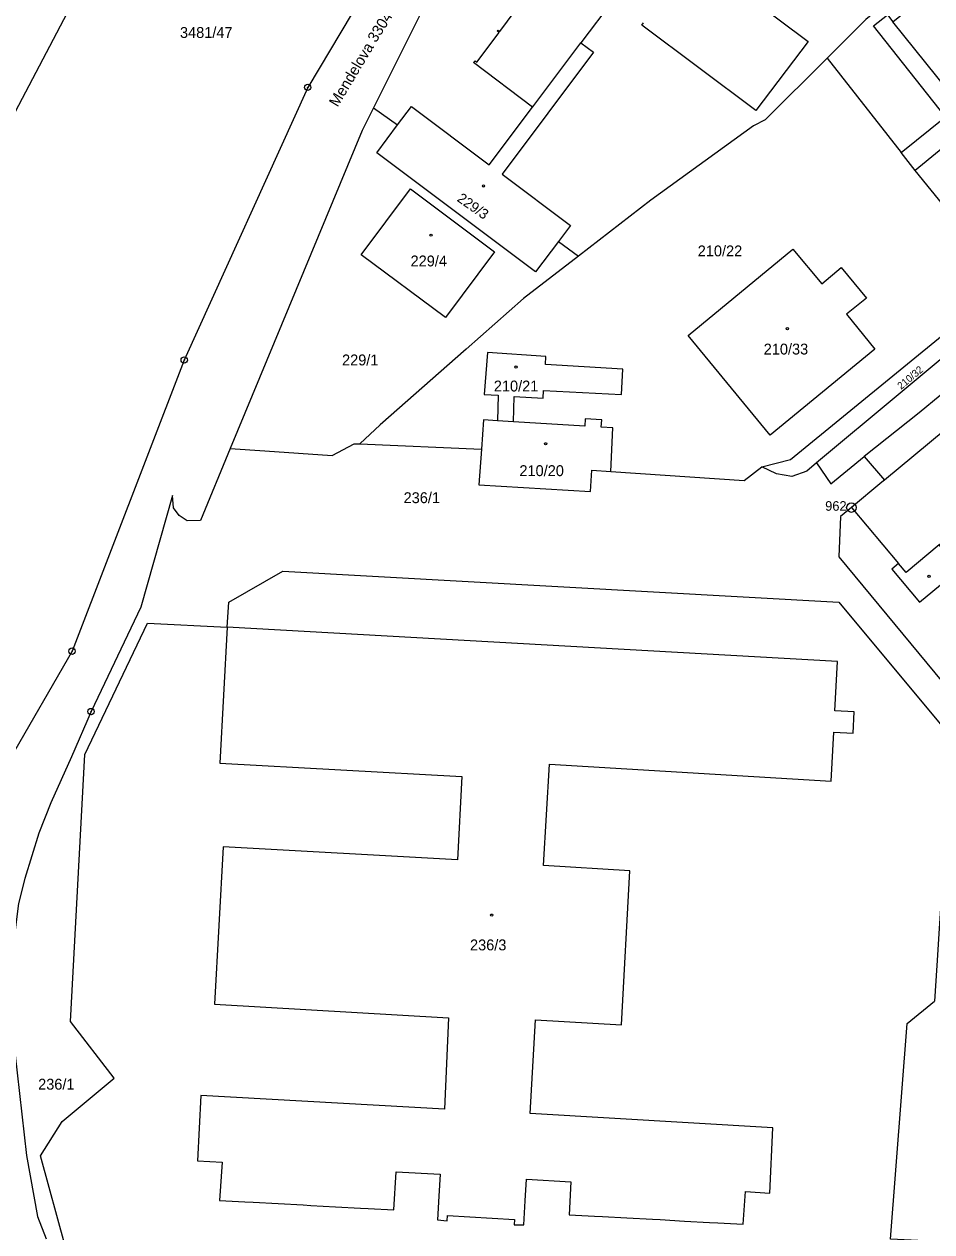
# Model space of a CAD drawing. Extents: x -733394 to -722299, y -1082822 to -1075049.
# Drawn here: x -728861.9 to -728720, y -1079134.2 to -1078945.4 of the extents above; entities that cross this region are included whole.
import ezdxf

# ---------------------------------------------------------------- set-up
doc = ezdxf.new("R2010")
doc.units = 0
for name, color, linetype in [('Hranice parcel', 7, 'Continuous'), ('Parcelní čísla', 7, 'Continuous'), ('Pop  PČ popisy', 7, 'Continuous'), ('Vnitřní kresba', 7, 'Continuous'), ('Značky bodu BP', 7, 'Continuous'), ('Značky budov', 7, 'Continuous')]:
    doc.layers.add(name, color=color, linetype=linetype)

msp = doc.modelspace()

# ---------------------------------------------------------------- linework, layer by layer
at = {"layer": 'Hranice parcel'}
for p, q in [((-728736.36, -1078950.68), (-728724.81, -1078965.43)), ((-728807.23, -1078958.42), (-728803.51, -1078961.12)), ((-728722.58, -1078968.23), (-728724.81, -1078965.43)), ((-728708.36, -1078985.84), (-728722.58, -1078968.23)), ((-728778.36, -1078979.33), (-728775.2, -1078981.61)), ((-728785.39, -1079007.53), (-728787.88, -1079007.38)), ((-728809.37, -1079011), (-728790.39, -1079011.8))]:
    msp.add_line(p, q, dxfattribs=at)
for points in [[(-728729, -1078826.78), (-728745.26, -1078839.41), (-728779.19, -1078864.08), (-728805.82, -1078887.18), (-728813.16, -1078893.88), (-728830.11, -1078909.18), (-728849.77, -1078933.32), (-728870.35, -1078972.46), (-728882.59, -1079004.3), (-728888.43, -1079028.47), (-728895.64, -1079077.77), (-728895.99, -1079118.81)], [(-728725.38, -1078845.26), (-728765.94, -1078882.4), (-728805.41, -1078934.92), (-728817.54, -1078955.24), (-728836.83, -1078997.87), (-728854.37, -1079043.4), (-728864.1, -1079060.3), (-728870.03, -1079084.55), (-728870.14, -1079107.67), (-728868.83, -1079117.74)], [(-728728.85, -1078856.76), (-728734.88, -1078859.95), (-728753.59, -1078880.11), (-728756.51, -1078883.54), (-728756.72, -1078883.36), (-728761.78, -1078889.31), (-728773.27, -1078903.33), (-728796.46, -1078937.62), (-728798.89, -1078941.63), (-728806.83, -1078957.62), (-728807.23, -1078958.42)], [(-728724.81, -1078965.43), (-728717.86, -1078959.87), (-728729.12, -1078945.64), (-728726.94, -1078943.91), (-728726.08, -1078944.98), (-728708.07, -1078930.37), (-728708.32, -1078930.06), (-728707.93, -1078929.74), (-728707.68, -1078930.05), (-728697.24, -1078921.58), (-728693.91, -1078920.66), (-728691.96, -1078918.93), (-728674.4, -1078940.82), (-728671.66, -1078938.53), (-728668.61, -1078942.25), (-728669.66, -1078943.15), (-728656.56, -1078947.73)], [(-728707.5, -1078925.85), (-728709.83, -1078927.76), (-728730.31, -1078944.65), (-728736.36, -1078950.68)], [(-728757.25, -1078934.62), (-728739.32, -1078948.04), (-728747.49, -1078958.88), (-728765.32, -1078945.5), (-728765.05, -1078945.14)], [(-728782.4, -1078958.33), (-728791.6, -1078951.36), (-728791.39, -1078951.08), (-728791.09, -1078951.3), (-728787.61, -1078946.64), (-728787.91, -1078946.41), (-728787.82, -1078946.29), (-728787.52, -1078946.52), (-728784.05, -1078941.87)], [(-728769.82, -1078941.56), (-728774.84, -1078948.25)], [(-728774.84, -1078948.25), (-728772.85, -1078949.73), (-728787.17, -1078968.82), (-728776.49, -1078976.84), (-728778.36, -1078979.33)], [(-728782.4, -1078958.33), (-728782.2, -1078958.06), (-728774.84, -1078948.25)], [(-728736.36, -1078950.68), (-728746.03, -1078960.3), (-728747.88, -1078961.27), (-728763.9, -1078972.88), (-728775.2, -1078981.61)], [(-728807.23, -1078958.42), (-728809, -1078961.98), (-728829.63, -1079011.72)], [(-728803.51, -1078961.12), (-728801.32, -1078958.21), (-728789.16, -1078967.33), (-728782.4, -1078958.33)], [(-728778.36, -1078979.33), (-728781.92, -1078984.08), (-728806.75, -1078965.45), (-728803.51, -1078961.12)], [(-728699.81, -1078982.44), (-728715.67, -1078962.55), (-728722.58, -1078968.23)], [(-728676.63, -1078968.95), (-728691.14, -1078980.57), (-728697.93, -1078985.95), (-728703.29, -1078990.54), (-728703.65, -1078990.84), (-728715.14, -1079000.52), (-728715.4, -1079000.73), (-728721.98, -1079006.14), (-728730.57, -1079012.94)], [(-728788.33, -1078980.96), (-728796.01, -1078991.2), (-728809.16, -1078981.4), (-728801.45, -1078971.12), (-728788.33, -1078980.96)], [(-728775.2, -1078981.61), (-728783.79, -1078988.25), (-728792.78, -1078996.16), (-728806.23, -1079008.01), (-728809.37, -1079011)], [(-728733.32, -1078990.7), (-728728.92, -1078996.15), (-728745.25, -1079009.61), (-728758.09, -1078994.04), (-728741.72, -1078980.54), (-728737.19, -1078985.94), (-728734.18, -1078983.41), (-728730.23, -1078988.21), (-728733.32, -1078990.7)], [(-728746.57, -1079014.56), (-728742.09, -1079013.45), (-728708.36, -1078985.84)], [(-728706.67, -1078987.94), (-728710.94, -1078991.37), (-728725.28, -1079003.3), (-728738.01, -1079013.95)], [(-728785.39, -1079007.53), (-728785.25, -1079003.56), (-728780.73, -1079003.84), (-728780.66, -1079002.62), (-728768.49, -1079003.28), (-728768.28, -1078999.3), (-728780.39, -1078998.56), (-728780.3, -1078997.31), (-728789.45, -1078996.69), (-728789.95, -1079003.24), (-728787.75, -1079003.39), (-728787.88, -1079007.38)], [(-728787.88, -1079007.38), (-728790.06, -1079007.24), (-728790.39, -1079011.8)], [(-728770.15, -1079015.29), (-728769.85, -1079008.5), (-728771.65, -1079008.39), (-728771.58, -1079007.2), (-728774.17, -1079007.05), (-728774.24, -1079008.24), (-728785.39, -1079007.53)], [(-728732.56, -1079020.94), (-728725.19, -1079029.7), (-728726.26, -1079030.6), (-728721.91, -1079035.76), (-728715.69, -1079030.55), (-728718.87, -1079026.78), (-728710.44, -1079019.65), (-728709.12, -1079021.22), (-728707.2, -1079023.5), (-728704.8, -1079021.47), (-728704.52, -1079021.25), (-728702.53, -1079019.56), (-728702.14, -1079019.23), (-728704.05, -1079016.96), (-728695.65, -1079009.89), (-728694.33, -1079011.47), (-728693.04, -1079013)], [(-728829.63, -1079011.72), (-728834.3, -1079022.97), (-728836.39, -1079023.04), (-728837.63, -1079022.17), (-728838.5, -1079021), (-728838.65, -1079019.03), (-728843.62, -1079036.5), (-728851.4, -1079052.84), (-728854.44, -1079059.94), (-728857.7, -1079067.12), (-728859.57, -1079071.86), (-728861.73, -1079078.92), (-728862.72, -1079082.83), (-728863.37, -1079087.78), (-728863.89, -1079093.8), (-728863.95, -1079101.25), (-728863.67, -1079102.85), (-728861.5, -1079122.27), (-728859.78, -1079131.79), (-728858.43, -1079135.29)], [(-728829.63, -1079011.72), (-728824.22, -1079012.08), (-728813.69, -1079012.79), (-728810.3, -1079010.96), (-728809.37, -1079011)], [(-728790.39, -1079011.8), (-728790.8, -1079017.39), (-728773.33, -1079018.41), (-728773.14, -1079015.12), (-728770.15, -1079015.29)], [(-728738.01, -1079013.95), (-728739.54, -1079015.26), (-728741.87, -1079016.06), (-728744.29, -1079015.68), (-728746.57, -1079014.56)], [(-728738.01, -1079013.95), (-728735.78, -1079017.23), (-728730.57, -1079012.94)], [(-728730.57, -1079012.94), (-728727.41, -1079016.64), (-728727.8, -1079016.97), (-728732.56, -1079020.94)], [(-728770.15, -1079015.29), (-728749.3, -1079016.72), (-728746.57, -1079014.56)], [(-728732.56, -1079020.94), (-728734.25, -1079022.36), (-728734.53, -1079028.65), (-728709.52, -1079058.9)], [(-728853.37, -1079140.16), (-728855.39, -1079136.59), (-728859.3, -1079122.31), (-728855.9, -1079116.96), (-728847.76, -1079110.16), (-728854.63, -1079101.33), (-728852.39, -1079059.57), (-728842.55, -1079039), (-728830.13, -1079039.66), (-728829.86, -1079035.74), (-728821.44, -1079030.9), (-728734.52, -1079035.76), (-728716.85, -1079056.97), (-728718.83, -1079086.76), (-728719.22, -1079092.57), (-728719.59, -1079098.12)], [(-728734.72, -1079045.02), (-728830.13, -1079039.66), (-728831.27, -1079060.91), (-728793.43, -1079062.98), (-728794.11, -1079076.01), (-728830.73, -1079073.97), (-728832.11, -1079098.58), (-728795.53, -1079100.72), (-728796.18, -1079114.99), (-728834.22, -1079112.88), (-728834.78, -1079123.1), (-728830.89, -1079123.31), (-728831.31, -1079129.27), (-728827.36, -1079129.49), (-728826.06, -1079129.56), (-728822.17, -1079129.77), (-728818.27, -1079129.99), (-728817.07, -1079130.05), (-728813.17, -1079130.27), (-728809.28, -1079130.48), (-728808.08, -1079130.55), (-728804.09, -1079130.77), (-728803.72, -1079124.81), (-728796.83, -1079125.19), (-728797.02, -1079128.59), (-728797.25, -1079132.33), (-728795.73, -1079132.46), (-728795.68, -1079131.66), (-728785.23, -1079132.27), (-728785.28, -1079133.08), (-728783.76, -1079133.1), (-728783.56, -1079129.36), (-728783.36, -1079125.95), (-728776.4, -1079126.35), (-728776.68, -1079131.51), (-728772.74, -1079131.72), (-728771.44, -1079131.79), (-728767.64, -1079132), (-728763.65, -1079132.22), (-728762.45, -1079132.29), (-728758.66, -1079132.5), (-728754.76, -1079132.71), (-728753.46, -1079132.78), (-728749.47, -1079133), (-728749.12, -1079127.91), (-728745.31, -1079128.13), (-728744.82, -1079117.91), (-728782.77, -1079115.7), (-728781.92, -1079101.02), (-728768.48, -1079101.8), (-728767.19, -1079077.72), (-728780.68, -1079076.92), (-728779.74, -1079061.09), (-728735.74, -1079063.71), (-728735.32, -1079056.06), (-728732.3, -1079056.22), (-728732.12, -1079052.9), (-728735.14, -1079052.74), (-728734.72, -1079045.02)], [(-728721.29, -1079140.45), (-728721.07, -1079135.6), (-728726.46, -1079135.34), (-728723.87, -1079101.6), (-728719.59, -1079098.12)]]:
    msp.add_lwpolyline(points, dxfattribs=at)
at = {"layer": 'Vnitřní kresba'}
for p, q in [((-728701.78, -1078975.35), (-728726.08, -1078944.98)), ((-728713.8, -1079005.33), (-728727.41, -1079016.64)), ((-728718.87, -1079026.78), (-728723.99, -1079031.12)), ((-728723.99, -1079031.12), (-728725.19, -1079029.7))]:
    msp.add_line(p, q, dxfattribs=at)
at = {"layer": 'Značky bodu BP'}
for centre, radius in [((-728817.54, -1078955.24), 0.5), ((-728817.54, -1078955.24), 0.0303), ((-728836.83, -1078997.87), 0.5), ((-728836.83, -1078997.87), 0.0303), ((-728732.56, -1079020.94), 0.75), ((-728732.56, -1079020.94), 0.03), ((-728854.37, -1079043.4), 0.5), ((-728854.37, -1079043.4), 0.0303), ((-728851.4, -1079052.84), 0.5), ((-728851.4, -1079052.84), 0.0303)]:
    msp.add_circle(centre, radius, dxfattribs=at)
at = {"layer": 'Značky budov'}
for centre, radius in [((-728790.05, -1078970.66), 0.163), ((-728798.26, -1078978.35), 0.175), ((-728742.56, -1078992.96), 0.175), ((-728784.97, -1078998.97), 0.175), ((-728780.35, -1079010.97), 0.175), ((-728720.42, -1079031.68), 0.175), ((-728788.77, -1079084.67), 0.175)]:
    msp.add_circle(centre, radius, dxfattribs=at)

# ---------------------------------------------------------------- texts
at = {"layer": 'Parcelní čísla'}
for s, height, rotation, p in [('3304', 1.7, 58, (-728806.87, -1078948.35)), ('229/3', 1.584, 325, (-728794.32, -1078972.93)), ('210/32', 1.139, 40, (-728724.8, -1079002.55))]:
    msp.add_text(s, height=height, rotation=rotation, dxfattribs=at).set_placement(p)
for s, p in [('3481/47', (-728837.5, -1078947.51)), ('210/22', (-728756.58, -1078981.66)), ('229/4', (-728801.46, -1078983.23)), ('229/1', (-728812.17, -1078998.71)), ('210/33', (-728746.27, -1078997.01)), ('210/21', (-728788.45, -1079002.79)), ('210/20', (-728784.45, -1079016.02)), ('236/1', (-728802.55, -1079020.25)), ('236/3', (-728792.17, -1079090.18)), ('236/1', (-728859.67, -1079111.96))]:
    msp.add_text(s, height=1.7, dxfattribs=at).set_placement(p)
at = {"layer": 'Pop  PČ popisy'}
msp.add_text('Mendelova', height=1.7, rotation=59, dxfattribs=at).set_placement((-728812.87, -1078958.42))
at = {"layer": 'Značky bodu BP'}
msp.add_text('962', height=1.5, dxfattribs=at).set_placement((-728736.66, -1079021.44))

doc.saveas('drawing.dxf')
